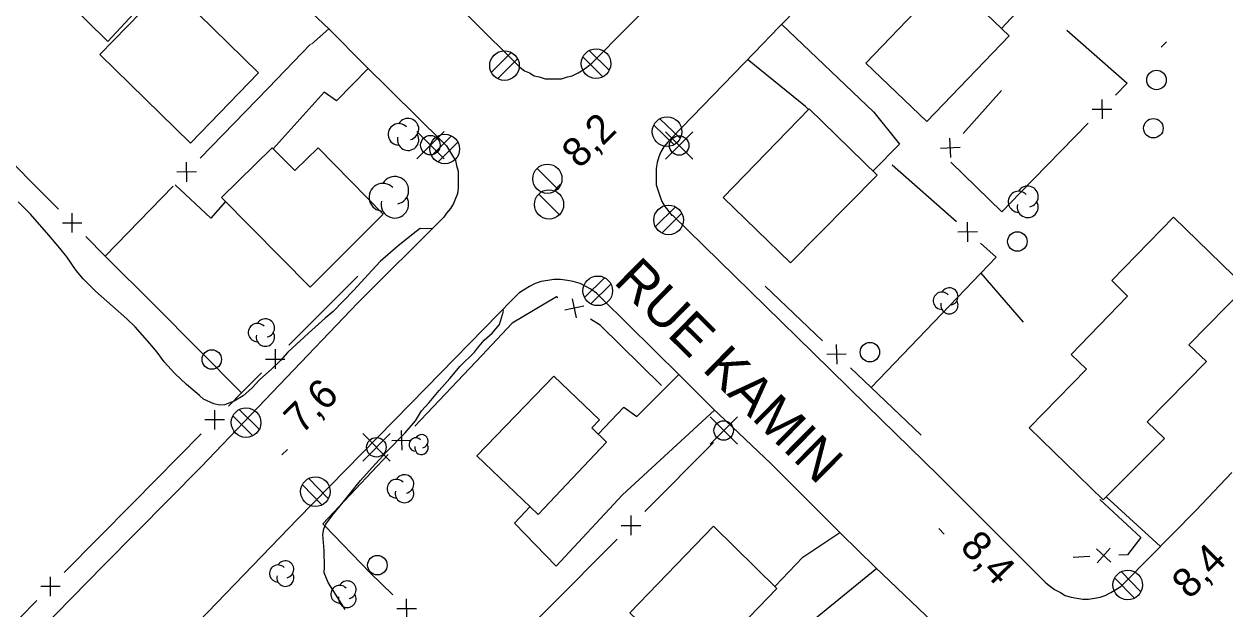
# Model space of a CAD drawing. Extents: x 381879 to 384696, y 5564785 to 5567594.
# Drawn here: x 383086.9 to 383210.2, y 5565478.7 to 5565538.7 of the extents above; entities that cross this region are included whole.
import ezdxf

# ---------------------------------------------------------------- set-up
doc = ezdxf.new("R2010")
doc.units = 0
for name, color, linetype in [('Niveau 19', 7, 'Continuous'), ('Niveau 2', 7, 'Continuous'), ('Niveau 21', 7, 'Continuous'), ('Niveau 3', 7, 'Continuous'), ('Niveau 31', 7, 'Continuous'), ('Niveau 36', 7, 'Continuous'), ('Niveau 37', 7, 'Continuous'), ('Niveau 44', 7, 'Continuous')]:
    doc.layers.add(name, color=color, linetype=linetype)

msp = doc.modelspace()

# ---------------------------------------------------------------- linework, layer by layer
at = {"layer": 'Niveau 19'}
for points in [[(383108.7, 5565547.17), (383105.36, 5565546.87), (383103.04, 5565545.05), (383095.53, 5565536.91), (383088.88, 5565543.49), (383096.42, 5565551.72), (383098.58, 5565554.57), (383099.18, 5565556.38)], [(383179.04, 5565553.43), (383191.16, 5565542.47), (383187.25, 5565538.25)], [(383116.41, 5565536.63), (383118.2, 5565538.2)], [(383164.68, 5565538.68), (383174.15, 5565529.66), (383176.78, 5565526.37), (383174.06, 5565523.63)], [(383122.25, 5565534.15), (383118.99, 5565530.82), (383117.74, 5565531.73), (383112.49, 5565525.91)], [(383167.44, 5565529.93), (383167.14, 5565530.24), (383161.19, 5565535.07)], [(383107.61, 5565520.49), (383106.1, 5565518.81), (383102.42, 5565522.2)], [(383145.87, 5565496.63), (383148.48, 5565499.39), (383149.83, 5565498.44), (383154.14, 5565502.76)], [(383157.8, 5565499.11), (383148.34, 5565490.42), (383141.56, 5565483.1), (383137.26, 5565487.5), (383138.86, 5565489.2)], [(383203.57, 5565485.12), (383198.02, 5565490.22)], [(383163.98, 5565481.01), (383166.87, 5565484.03), (383170.65, 5565486.55)], [(383174.46, 5565482.84), (383165.35, 5565475.44), (383157.06, 5565467.65), (383153.95, 5565470.52), (383155.53, 5565472.17)]]:
    msp.add_lwpolyline(points, dxfattribs=at)
at = {"layer": 'Niveau 2'}
for points in [[(383128.8, 5565517.7), (383127.57, 5565517.74), (383127.18, 5565517.42), (383125.32, 5565515.95), (383123.48, 5565514.35), (383122.67, 5565513.46), (383120.73, 5565511.39), (383118.65, 5565509.23), (383117.83, 5565508.52), (383116.11, 5565506.98), (383114, 5565505.05), (383113.25, 5565504.19), (383112.37, 5565503.33), (383111.09, 5565502.21), (383110.31, 5565501.36), (383109.41, 5565500.57), (383108.49, 5565500.01), (383107.5, 5565499.63), (383106.98, 5565499.62), (383106.41, 5565499.75), (383105.35, 5565500.21), (383104.92, 5565500.6), (383103.58, 5565501.74), (383102.39, 5565502.86), (383101.29, 5565504.06), (383100.59, 5565505.04), (383099.82, 5565505.95), (383098.33, 5565507.64), (383097.48, 5565508.46), (383095.99, 5565509.75), (383094.26, 5565511.31), (383092.97, 5565512.57), (383092.28, 5565513.44), (383091.31, 5565514.83), (383090.59, 5565515.73), (383089.45, 5565517.04), (383087.58, 5565519.2), (383086.3, 5565520.48)], [(383119.87, 5565478.66), (383119.31, 5565479.58), (383118.15, 5565481.41), (383117.74, 5565482.42), (383117.77, 5565482.99), (383117.72, 5565484.71), (383117.6, 5565486.34), (383117.7, 5565486.91), (383117.9, 5565487.4), (383118.58, 5565488.34), (383119.68, 5565489.67), (383121.47, 5565491.88), (383122.65, 5565493.22), (383124.13, 5565494.83), (383126.05, 5565496.78), (383127.09, 5565498.01), (383127.71, 5565499.02), (383128.5, 5565499.89), (383129.52, 5565501.1), (383130.64, 5565502.34), (383131.7, 5565503.61), (383133.15, 5565505.05), (383133.48, 5565505.46), (383134.15, 5565506.28), (383134.99, 5565507.01), (383135.71, 5565507.88), (383136.14, 5565509.25), (383136.06, 5565509.44)]]:
    msp.add_lwpolyline(points, dxfattribs=at)
at = {"layer": 'Niveau 21'}
for points in [[(383119.3, 5565552.6), (383124.9, 5565547.1), (383137.4, 5565534.7)], [(383145.2, 5565534.7), (383156.2, 5565545.8), (383160.9, 5565550.6)], [(383107.5, 5565548.3), (383118.2, 5565538.2)], [(383166.5, 5565540.5), (383164.4, 5565538.4)], [(383118.2, 5565538.2), (383121.9, 5565534.5)], [(383164.4, 5565538.4), (383161.9, 5565535.8)], [(383161.9, 5565535.8), (383153.4, 5565527)], [(383121.9, 5565534.5), (383129.9, 5565526.6)], [(383137.4, 5565534.7), (383137.8, 5565534.3), (383138.3, 5565533.9), (383138.8, 5565533.7), (383139.3, 5565533.4), (383139.8, 5565533.3), (383140.4, 5565533.1), (383141, 5565533.1), (383141.6, 5565533.1), (383142.1, 5565533.1), (383142.7, 5565533.3), (383143.2, 5565533.4), (383143.8, 5565533.7), (383144.3, 5565534), (383144.7, 5565534.3), (383145.2, 5565534.7)], [(383153.4, 5565527), (383153, 5565526.6), (383152.6, 5565526.1), (383152.3, 5565525.6), (383152.1, 5565525.1), (383151.9, 5565524.5), (383151.8, 5565523.9), (383151.8, 5565523.4), (383151.8, 5565522.8), (383151.8, 5565522.2), (383152, 5565521.6), (383152.2, 5565521.1), (383152.4, 5565520.5), (383152.7, 5565520), (383153, 5565519.6), (383153.4, 5565519.1), (383153.5, 5565519.1)], [(383129.9, 5565526.6), (383130.3, 5565526.2), (383130.6, 5565525.7), (383130.9, 5565525.2), (383131.2, 5565524.7), (383131.3, 5565524.2), (383131.5, 5565523.6), (383131.5, 5565523), (383131.5, 5565522.5), (383131.5, 5565521.9), (383131.4, 5565521.3), (383131.2, 5565520.8), (383131, 5565520.3), (383130.7, 5565519.8), (383130.3, 5565519.3), (383130, 5565518.9), (383129.9, 5565518.8)], [(383129.9, 5565518.8), (383121.2, 5565510.1), (383105.1, 5565493.3)], [(383153.5, 5565519.1), (383167.9, 5565505), (383173.4, 5565499.6)], [(383146.2, 5565510.6), (383145.7, 5565511.1), (383145.1, 5565511.5), (383144.6, 5565511.8), (383144, 5565512.1), (383143.3, 5565512.3), (383142.7, 5565512.4), (383142, 5565512.5), (383141.3, 5565512.5), (383140.7, 5565512.4), (383140, 5565512.3), (383139.4, 5565512.1), (383138.8, 5565511.8), (383138.2, 5565511.4), (383137.7, 5565511.1), (383137.2, 5565510.6), (383137.1, 5565510.5)], [(383137.1, 5565510.5), (383128.2, 5565501.4), (383115, 5565487.9), (383092.9, 5565465), (383091, 5565462.5), (383090.2, 5565460.1), (383090.6, 5565458.2), (383091.8, 5565456.5), (383093.8, 5565454.5), (383094.8, 5565453.5)], [(383154.3, 5565502.6), (383146.2, 5565510.6)], [(383157.6, 5565499.3), (383154.3, 5565502.6)], [(383170.8, 5565486.4), (383163.6, 5565493.6), (383157.6, 5565499.3)], [(383173.4, 5565499.6), (383180.8, 5565492.4), (383191.8, 5565481.4)], [(383105.1, 5565493.3), (383095.1, 5565483.2), (383083.6, 5565471.5)], [(383207.2, 5565488.8), (383210.9, 5565492.7)], [(383200, 5565481.5), (383207.2, 5565488.8)], [(383174.3, 5565483), (383170.8, 5565486.4)], [(383188, 5565469.7), (383181.7, 5565475.9), (383174.3, 5565483)], [(383191.8, 5565481.4), (383192.3, 5565481), (383192.7, 5565480.7), (383193.3, 5565480.4), (383193.8, 5565480.1), (383194.4, 5565479.9), (383195, 5565479.8), (383195.6, 5565479.7), (383196.2, 5565479.7), (383196.8, 5565479.8), (383197.4, 5565479.9), (383197.9, 5565480.1), (383198.5, 5565480.4), (383199, 5565480.7), (383199.5, 5565481), (383199.9, 5565481.4), (383200, 5565481.5)]]:
    msp.add_lwpolyline(points, dxfattribs=at)
at = {"layer": 'Niveau 3'}
for p, q in [((383203.64, 5565536.32), (383204.21, 5565536.89)), ((383141.4, 5565521.68), (383141.97, 5565522.25)), ((383113.38, 5565494.5), (383113.95, 5565495.07)), ((383180.82, 5565486.96), (383181.39, 5565486.39))]:
    msp.add_line(p, q, dxfattribs=at)
at = {"layer": 'Niveau 31'}
for points in [[(383094.7, 5565535.6), (383101.7, 5565542.8), (383111, 5565533.7), (383104, 5565526.5)], [(383173.34, 5565534.71), (383181.77, 5565543.5), (383188.03, 5565537.5), (383179.6, 5565528.71)], [(383165.6, 5565514.2), (383158.7, 5565520.9), (383167.5, 5565530), (383174.5, 5565523.2)], [(383107.2, 5565520.9), (383112.4, 5565526), (383114.7, 5565523.7), (383117.1, 5565526), (383123.8, 5565519.2), (383116.3, 5565511.7)], [(383190.1, 5565497.3), (383196, 5565503.3), (383194.4, 5565504.8), (383200.2, 5565510.8), (383198.6, 5565512.4), (383204.9, 5565518.9), (383212.3, 5565511.7), (383206.5, 5565505.8), (383208.3, 5565504.1), (383202.2, 5565497.9), (383204, 5565496.2), (383197.7, 5565489.9)], [(383133.4, 5565494.4), (383141.3, 5565502.6), (383146, 5565498.1), (383145.2, 5565497.3), (383146.7, 5565495.8), (383139.7, 5565488.4)], [(383149.1, 5565478.3), (383157.7, 5565487.2), (383164.2, 5565480.8), (383155.7, 5565472)]]:
    msp.add_lwpolyline(points, close=True, dxfattribs=at)
at = {"layer": 'Niveau 36'}
for p, q in [((383136.93, 5565535.78), (383134.87, 5565533.74)), ((383146.99, 5565533.96), (383144.93, 5565536)), ((383135.53, 5565533.1), (383137.59, 5565535.14)), ((383144.29, 5565535.34), (383146.35, 5565533.3)), ((383151.57, 5565528.33), (383153.66, 5565526.32)), ((383154.29, 5565526.99), (383152.2, 5565529)), ((383130.05, 5565527.69), (383127.23, 5565524.87)), ((383130.05, 5565524.87), (383127.23, 5565527.69)), ((383130.8, 5565527.23), (383128.74, 5565525.19)), ((383155.59, 5565527.66), (383152.77, 5565524.84)), ((383155.59, 5565524.84), (383152.77, 5565527.66)), ((383129.4, 5565524.55), (383131.46, 5565526.59)), ((383141.71, 5565521.78), (383139.59, 5565523.9)), ((383141.88, 5565519.14), (383139.76, 5565521.26)), ((383153.78, 5565519.95), (383151.72, 5565517.91)), ((383152.38, 5565517.27), (383154.44, 5565519.31)), ((383146.5, 5565512.68), (383144.44, 5565510.64)), ((383145.1, 5565510), (383147.16, 5565512.04)), ((383108.36, 5565498.52), (383110.42, 5565496.48)), ((383111.06, 5565497.14), (383109, 5565499.18)), ((383160.16, 5565498.42), (383157.34, 5565495.6)), ((383160.16, 5565495.6), (383157.34, 5565498.42)), ((383124.51, 5565496.7), (383121.69, 5565493.88)), ((383124.51, 5565493.88), (383121.69, 5565496.7)), ((383115.5, 5565491.45), (383117.51, 5565489.36)), ((383118.16, 5565490.01), (383116.15, 5565492.1)), ((383201.55, 5565480.46), (383199.53, 5565482.54)), ((383198.89, 5565481.88), (383200.91, 5565479.8))]:
    msp.add_line(p, q, dxfattribs=at)
for centre, radius in [((383136.24, 5565534.44), 1.52), ((383203.17, 5565532.97), 1), ((383202.85, 5565528.02), 1), ((383128.63, 5565526.28), 1), ((383130.11, 5565525.89), 1.52), ((383154.17, 5565526.25), 1), ((383140.64, 5565522.84), 1.5), ((383140.81, 5565520.2), 1.5), ((383153.09, 5565518.61), 1.52), ((383188.89, 5565516.4), 1), ((383145.81, 5565511.34), 1.52), ((383173.75, 5565505.05), 1), ((383106.19, 5565504.3), 1), ((383158.74, 5565497.01), 1), ((383123.09, 5565495.29), 1), ((383123.19, 5565483.2), 1)]:
    msp.add_circle(centre, radius, dxfattribs=at)
for centre, major_axis, ratio in [((383145.64, 5565534.64), (0.02, 1.52), 0.999984), ((383152.93, 5565527.67), (-0.02, -1.52), 0.999984), ((383109.71, 5565497.82), (0.01, 1.52), 0.999981), ((383116.83, 5565490.74), (0.02, 1.52), 0.999984), ((383200.22, 5565481.16), (-0.02, -1.52), 0.999984)]:
    msp.add_ellipse(centre, major_axis=major_axis, ratio=ratio, dxfattribs=at)
at = {"layer": 'Niveau 37'}
for p, q in [((383197.56, 5565530.97), (383197.58, 5565528.97)), ((383196.57, 5565529.96), (383198.57, 5565529.98)), ((383182.06, 5565525), (383181.95, 5565527)), ((383183, 5565526.05), (383181.01, 5565525.94)), ((383103.63, 5565522.52), (383103.6, 5565524.53)), ((383104.61, 5565523.54), (383102.61, 5565523.51)), ((383090.85, 5565518.32), (383092.86, 5565518.31)), ((383091.85, 5565517.31), (383091.86, 5565519.32)), ((383183.81, 5565516.37), (383183.77, 5565518.37)), ((383184.79, 5565517.39), (383182.79, 5565517.35)), ((383144.38, 5565509.75), (383142.42, 5565509.34)), ((383143.19, 5565510.52), (383143.61, 5565508.56)), ((383170.3, 5565505.83), (383170.35, 5565503.83)), ((383112.7, 5565505.34), (383112.7, 5565503.34)), ((383171.32, 5565504.85), (383169.32, 5565504.81)), ((383111.7, 5565504.34), (383113.7, 5565504.34)), ((383106.5, 5565497.1), (383106.49, 5565499.1)), ((383107.5, 5565498.1), (383105.49, 5565498.09)), ((383124.67, 5565495.97), (383126.67, 5565496.02)), ((383125.64, 5565497), (383125.7, 5565494.99)), ((383148.22, 5565487.28), (383150.22, 5565487.28)), ((383149.22, 5565488.28), (383149.22, 5565486.28)), ((383197.01, 5565484.86), (383198.5, 5565483.51)), ((383198.43, 5565484.93), (383197.08, 5565483.45)), ((383089.64, 5565480.01), (383089.63, 5565482.01)), ((383090.64, 5565481.02), (383088.64, 5565481.01)), ((383125.19, 5565478.74), (383127.19, 5565478.76)), ((383126.2, 5565477.75), (383126.18, 5565479.75))]:
    msp.add_line(p, q, dxfattribs=at)
for points in [[(383193.95, 5565538.09), (383200.17, 5565532.63), (383198.97, 5565531.4)], [(383111.97, 5565532.14), (383116.34, 5565536.65)], [(383105.01, 5565524.96), (383111.97, 5565532.14)], [(383183.33, 5565527.49), (383187.26, 5565531.9)], [(383196.17, 5565528.54), (383189.18, 5565521.38)], [(383083.38, 5565526.81), (383090.44, 5565519.73)], [(383189.18, 5565521.38), (383187.3, 5565519.46), (383182.06, 5565524.55)], [(383182.63, 5565518.42), (383176.05, 5565524.24)], [(383095.26, 5565514.91), (383102.22, 5565522.09)], [(383093.27, 5565516.9), (383095.26, 5565514.9), (383100.33, 5565509.82)], [(383185.14, 5565513.15), (383186.72, 5565514.8), (383185.1, 5565516.23)], [(383121.18, 5565512.83), (383114.11, 5565505.76)], [(383173.89, 5565501.42), (383185.14, 5565513.15)], [(383185.14, 5565513.15), (383189.47, 5565508.13)], [(383141.72, 5565510.63), (383141.59, 5565510.72), (383137.01, 5565508.01), (383133.91, 5565504.72)], [(383168.88, 5565506.21), (383163, 5565511.83)], [(383100.33, 5565509.82), (383109.24, 5565500.88)], [(383152.37, 5565501.64), (383146.06, 5565507.81), (383145.08, 5565508.45)], [(383133.91, 5565504.72), (383127.05, 5565497.45)], [(383179, 5565496.54), (383173.89, 5565501.42), (383171.77, 5565503.45)], [(383111.28, 5565502.93), (383109.24, 5565500.88)], [(383107.9, 5565499.52), (383109.24, 5565500.88)], [(383098.07, 5565489.55), (383105.09, 5565496.67)], [(383157.7, 5565495.77), (383150.63, 5565488.7)], [(383124.3, 5565494.54), (383117.59, 5565487.43), (383117.75, 5565487.27)], [(383197.37, 5565489.92), (383201.58, 5565486.04), (383200.18, 5565484.26), (383199.29, 5565484.21)], [(383091.04, 5565482.44), (383098.07, 5565489.55)], [(383117.75, 5565487.27), (383122.44, 5565482.42), (383124.76, 5565480.15)], [(383147.8, 5565485.87), (383140.74, 5565478.79)], [(383196.34, 5565484.07), (383194.63, 5565483.98)], [(383081.21, 5565472.47), (383088.23, 5565479.59)], [(383140.74, 5565478.79), (383133.46, 5565471.51)]]:
    msp.add_lwpolyline(points, dxfattribs=at)
at = {"layer": 'Niveau 44'}
for centre, radius, start, end in [((383125.39, 5565527.39), 1.1, 44.1153, 269.8039), ((383126.34, 5565527.93), 1.1, 282.2692, 149.7262), ((383126.34, 5565526.84), 1.1, 166.9368, 29.6212), ((383124.98, 5565521.65), 1.42, 282.2692, 149.7262), ((383123.76, 5565520.94), 1.42, 44.1153, 269.8039), ((383189.95, 5565521.01), 1.08, 282.2692, 149.7262), ((383124.98, 5565520.23), 1.42, 166.9368, 29.6212), ((383189.03, 5565520.48), 1.08, 44.1153, 269.8039), ((383189.95, 5565519.94), 1.08, 166.9368, 29.6212), ((383181.14, 5565510.32), 0.889, 44.1153, 269.8039), ((383181.91, 5565510.76), 0.889, 282.2692, 149.7262), ((383181.91, 5565509.87), 0.889, 166.9368, 29.6212), ((383111.69, 5565507.53), 0.942, 282.2692, 149.7262), ((383110.88, 5565507.06), 0.942, 44.1153, 269.8039), ((383111.69, 5565506.59), 0.942, 166.9368, 29.6212), ((383127.13, 5565495.57), 0.687, 44.1153, 269.8039), ((383127.72, 5565495.91), 0.687, 282.2692, 149.7262), ((383127.72, 5565495.23), 0.687, 166.9368, 29.6212), ((383125.97, 5565491.52), 0.956, 282.2692, 149.7262), ((383125.15, 5565491.04), 0.956, 44.1153, 269.8039), ((383125.97, 5565490.56), 0.956, 166.9368, 29.6212), ((383113.74, 5565482.77), 0.875, 282.2692, 149.7262), ((383112.99, 5565482.34), 0.875, 44.1153, 269.8039), ((383113.74, 5565481.9), 0.875, 166.9368, 29.6212), ((383119.32, 5565480.22), 0.909, 44.1153, 269.8039), ((383120.1, 5565480.67), 0.909, 282.2692, 149.7262), ((383120.1, 5565479.76), 0.909, 166.9368, 29.6212)]:
    msp.add_arc(centre, radius, start, end, dxfattribs=at)

# ---------------------------------------------------------------- texts
at = {"layer": 'Niveau 21'}
msp.add_text('RUE KAMIN', height=4, rotation=315.3966, dxfattribs=at).set_placement((383147.34, 5565512.2))
at = {"layer": 'Niveau 3'}
for s, rotation, p in [('8,2  ', 44.7717, (383143.94, 5565523.78)), ('7,6  ', 44.7717, (383115.42, 5565496.54)), ('8,4  ', 313.9902, (383182.89, 5565484.96)), ('8,4', 44.7717, (383206.57, 5565479.61))]:
    msp.add_text(s, height=3, rotation=rotation, dxfattribs=at).set_placement(p)

doc.saveas('drawing.dxf')
